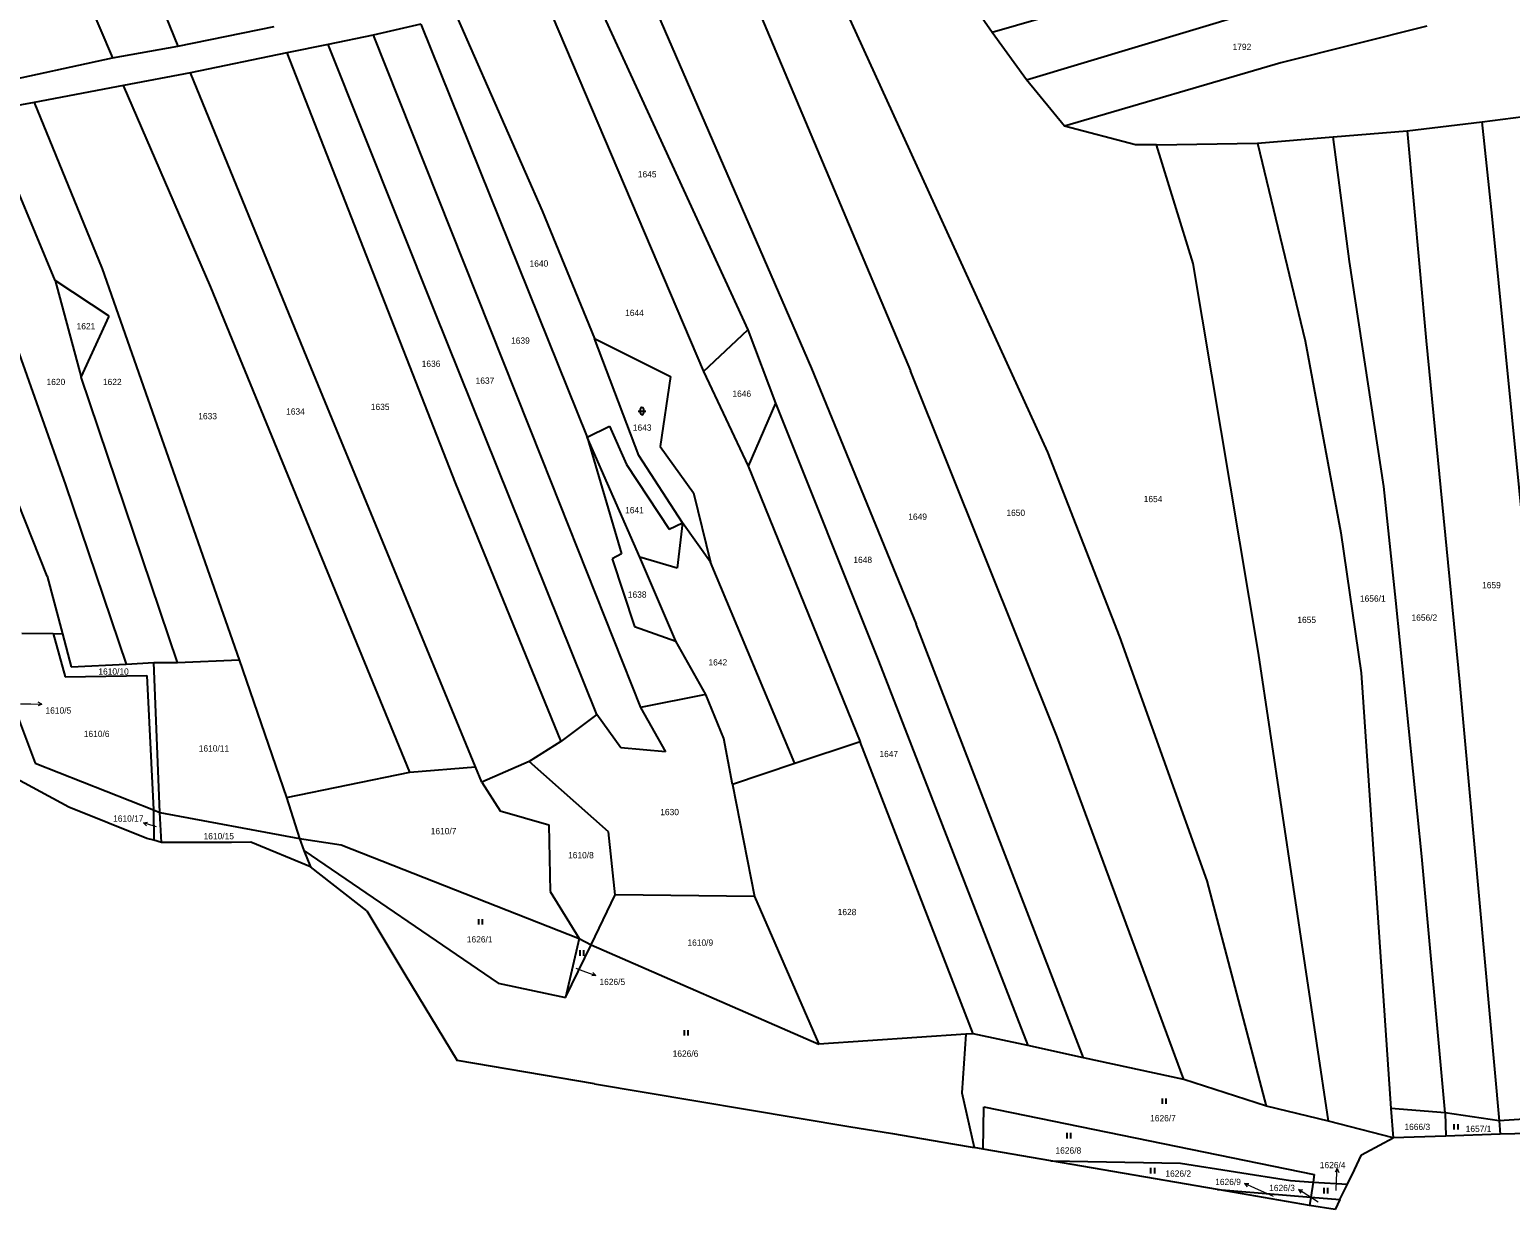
# Model space of a CAD drawing. Extents: x -820420 to -815896, y -1105820 to -1103643.
# Drawn here: x -819555 to -819154.6, y -1105460.2 to -1105141.1 of the extents above; entities that cross this region are included whole.
import ezdxf
from ezdxf.enums import TextEntityAlignment as Align

# ---------------------------------------------------------------- set-up
doc = ezdxf.new("R2010")
doc.units = 0
doc.header["$LTSCALE"] = 0.68
for name, color, linetype, lineweight in [('1', 7, 'Continuous', 25), ('3', 7, 'Continuous', 25), ('7', 7, 'Continuous', 13)]:
    doc.layers.add(name, color=color, linetype=linetype, lineweight=lineweight)
doc.layers.add('2', color=7, linetype='Continuous')

msp = doc.modelspace()

# ---------------------------------------------------------------- linework, layer by layer
at = {"layer": '1'}
for p, q in [((-819165.22, -1105104.41), (-819294.76, -1105141.97)), ((-819530.22, -1105108.2), (-819514.91, -1105145.6)), ((-819544.41, -1105121.09), (-819532.61, -1105148.75)), ((-819279.68, -1105255.46), (-819341.18, -1105120.7)), ((-819362.84, -1105124.23), (-819316.79, -1105233.45)), ((-819402.85, -1105130.74), (-819360.79, -1105222.33)), ((-819388.84, -1105128.46), (-819343.64, -1105232.76)), ((-819294.76, -1105141.97), (-819301.98, -1105131.5)), ((-819285.45, -1105154.74), (-819208.08, -1105131.43)), ((-819449.27, -1105139.64), (-819462.16, -1105142.64)), ((-819449.27, -1105139.64), (-819404.28, -1105251.38)), ((-819439.41, -1105137.87), (-819416.45, -1105190.12)), ((-819462.16, -1105142.64), (-819474.27, -1105145.15)), ((-819462.16, -1105142.64), (-819416.58, -1105257.08)), ((-819285.45, -1105154.74), (-819294.76, -1105141.97)), ((-819177.24, -1105140.22), (-819216.72, -1105150.14)), ((-819485.49, -1105147.47), (-819511.5, -1105152.86)), ((-819474.27, -1105145.15), (-819485.49, -1105147.47)), ((-819485.49, -1105147.47), (-819439.97, -1105263.74)), ((-819445.5, -1105217.21), (-819474.27, -1105145.15)), ((-819614.91, -1105166.65), (-819532.61, -1105148.75)), ((-819216.72, -1105150.14), (-819275.16, -1105167.26)), ((-819511.5, -1105152.86), (-819529.65, -1105156.28)), ((-819480.81, -1105227.99), (-819511.5, -1105152.86)), ((-819275.16, -1105167.26), (-819285.45, -1105154.74)), ((-819529.65, -1105156.28), (-819553.84, -1105160.84)), ((-819506.04, -1105210.82), (-819529.65, -1105156.28)), ((-819553.84, -1105160.84), (-819567.11, -1105163.36)), ((-819548.13, -1105208.98), (-819567.11, -1105163.36)), ((-819553.84, -1105160.84), (-819535.37, -1105205.83)), ((-819162.27, -1105166.07), (-819141.73, -1105163.41)), ((-819256.03, -1105172.34), (-819275.16, -1105167.26)), ((-819182.52, -1105168.53), (-819162.27, -1105166.07)), ((-819159.58, -1105191.58), (-819162.27, -1105166.07)), ((-819250.3, -1105172.34), (-819223.04, -1105171.88)), ((-819223.04, -1105171.88), (-819202.54, -1105170.18)), ((-819223.04, -1105171.88), (-819210.07, -1105225.36)), ((-819202.54, -1105170.18), (-819182.52, -1105168.53)), ((-819198.11, -1105203.82), (-819202.54, -1105170.18)), ((-819182.52, -1105168.53), (-819177.43, -1105225.29)), ((-819250.3, -1105172.34), (-819256.03, -1105172.34)), ((-819240.35, -1105204.38), (-819250.3, -1105172.34)), ((-819416.45, -1105190.12), (-819402.24, -1105224.73)), ((-819146.85, -1105319.37), (-819159.58, -1105191.58)), ((-819188.82, -1105264.71), (-819198.11, -1105203.82)), ((-819535.37, -1105205.83), (-819498.33, -1105311.55)), ((-819222.72, -1105309.78), (-819240.35, -1105204.38)), ((-819548.13, -1105208.98), (-819541.13, -1105235.12)), ((-819533.56, -1105218.6), (-819548.13, -1105208.98)), ((-819452.23, -1105342.01), (-819506.04, -1105210.82)), ((-819563.17, -1105214.06), (-819545.3, -1105264.28)), ((-819541.13, -1105235.12), (-819533.56, -1105218.6)), ((-819401.69, -1105326.37), (-819445.5, -1105217.21)), ((-819360.79, -1105222.33), (-819353.34, -1105242.21)), ((-819550.32, -1105288.98), (-819575.53, -1105225.35)), ((-819434.46, -1105340.54), (-819480.81, -1105227.99)), ((-819402.24, -1105224.73), (-819381.71, -1105235)), ((-819390.28, -1105256.29), (-819402.24, -1105224.73)), ((-819210.07, -1105225.36), (-819200.5, -1105277.24)), ((-819177.43, -1105225.29), (-819168.34, -1105317.55)), ((-819515.07, -1105312.27), (-819541.13, -1105235.12)), ((-819381.71, -1105235), (-819384.5, -1105253.85)), ((-819372.82, -1105233.57), (-819360.76, -1105259.24)), ((-819343.64, -1105232.76), (-819315.27, -1105301.93)), ((-819277.18, -1105332.42), (-819316.79, -1105233.45)), ((-819353.34, -1105242.21), (-819360.76, -1105259.24)), ((-819353.34, -1105242.21), (-819325.52, -1105311.88)), ((-819404.28, -1105251.38), (-819398.24, -1105248.36)), ((-819390.04, -1105283.82), (-819404.28, -1105251.38)), ((-819404.28, -1105251.38), (-819394.97, -1105282.92)), ((-819398.24, -1105248.36), (-819393.65, -1105258.79)), ((-819384.5, -1105253.85), (-819375.53, -1105266.4)), ((-819260.21, -1105305.4), (-819279.68, -1105255.46)), ((-819393.65, -1105258.79), (-819382.05, -1105276.22)), ((-819360.76, -1105259.24), (-819330.4, -1105333.76)), ((-819545.3, -1105264.28), (-819528.91, -1105312.75)), ((-819439.97, -1105263.74), (-819411.34, -1105333.65)), ((-819375.53, -1105266.4), (-819370.91, -1105285.14)), ((-819185.56, -1105295.55), (-819188.82, -1105264.71)), ((-819382.05, -1105276.22), (-819378.48, -1105274.57)), ((-819378.48, -1105274.57), (-819379.92, -1105286.76)), ((-819200.5, -1105277.24), (-819194.98, -1105315.11)), ((-819394.97, -1105282.92), (-819397.54, -1105284.27)), ((-819397.54, -1105284.27), (-819391.42, -1105302.62)), ((-819380.27, -1105306.51), (-819390.04, -1105283.82)), ((-819379.92, -1105286.76), (-819390.04, -1105283.82)), ((-819348.11, -1105339.66), (-819370.91, -1105285.14)), ((-819550.32, -1105288.98), (-819546.15, -1105304.6)), ((-819178.6, -1105364.74), (-819185.56, -1105295.55)), ((-819391.42, -1105302.62), (-819380.27, -1105306.51)), ((-819270.06, -1105419.2), (-819315.27, -1105301.93)), ((-819557.13, -1105304.38), (-819548.69, -1105304.48)), ((-819548.69, -1105304.48), (-819546.15, -1105304.6)), ((-819548.69, -1105304.48), (-819545.39, -1105316.2)), ((-819546.15, -1105304.6), (-819543.78, -1105313.51)), ((-819372.2, -1105320.95), (-819380.27, -1105306.51)), ((-819236.58, -1105371.34), (-819260.21, -1105305.4)), ((-819528.91, -1105312.75), (-819521.47, -1105312.33)), ((-819521.47, -1105312.33), (-819515.07, -1105312.27)), ((-819519.8, -1105352.89), (-819521.47, -1105312.33)), ((-819515.07, -1105312.27), (-819498.33, -1105311.55)), ((-819498.33, -1105311.55), (-819485.56, -1105348.85)), ((-819325.52, -1105311.88), (-819285.12, -1105415.93)), ((-819203.84, -1105436.37), (-819222.72, -1105309.78)), ((-819545.39, -1105316.2), (-819523.32, -1105315.8)), ((-819543.78, -1105313.51), (-819528.91, -1105312.75)), ((-819523.32, -1105315.8), (-819521.53, -1105352.17)), ((-819194.98, -1105315.11), (-819186.91, -1105432.95)), ((-819168.34, -1105317.55), (-819157.64, -1105436.24)), ((-819372.2, -1105320.95), (-819389.86, -1105324.52)), ((-819367.26, -1105332.88), (-819372.2, -1105320.95)), ((-819558.09, -1105327.27), (-819553.52, -1105339.51)), ((-819395.14, -1105335.41), (-819401.69, -1105326.37)), ((-819383.09, -1105336.45), (-819395.14, -1105335.41)), ((-819365, -1105345.32), (-819367.26, -1105332.88)), ((-819330.4, -1105333.76), (-819348.11, -1105339.66)), ((-819299.84, -1105412.73), (-819330.4, -1105333.76)), ((-819242.94, -1105425.09), (-819277.18, -1105332.42)), ((-819544.43, -1105351.45), (-819567.41, -1105339.03)), ((-819553.52, -1105339.51), (-819521.53, -1105352.17)), ((-819419.97, -1105339.07), (-819432.75, -1105344.66)), ((-819398.46, -1105358.07), (-819419.97, -1105339.07)), ((-819348.11, -1105339.66), (-819365, -1105345.32)), ((-819485.56, -1105348.85), (-819452.23, -1105342.01)), ((-819452.23, -1105342.01), (-819434.46, -1105340.54)), ((-819432.75, -1105344.66), (-819434.46, -1105340.54)), ((-819432.75, -1105344.66), (-819427.82, -1105352.45)), ((-819365, -1105345.32), (-819359.04, -1105375.59)), ((-819523.36, -1105359.9), (-819544.43, -1105351.45)), ((-819521.53, -1105352.17), (-819519.8, -1105352.89)), ((-819521.53, -1105352.17), (-819521.41, -1105360.39)), ((-819485.56, -1105348.85), (-819482.08, -1105359.92)), ((-819519.8, -1105352.89), (-819482.08, -1105359.92)), ((-819519.32, -1105360.95), (-819519.8, -1105352.89)), ((-819427.82, -1105352.45), (-819414.63, -1105356.24)), ((-819414.63, -1105356.24), (-819414.28, -1105374.24)), ((-819521.41, -1105360.39), (-819523.36, -1105359.9)), ((-819519.32, -1105360.95), (-819521.41, -1105360.39)), ((-819482.08, -1105359.92), (-819480.86, -1105363.16)), ((-819482.08, -1105359.92), (-819470.81, -1105361.66)), ((-819396.73, -1105375.15), (-819398.46, -1105358.07)), ((-819500.42, -1105361), (-819519.32, -1105360.95)), ((-819495.2, -1105360.86), (-819500.42, -1105361)), ((-819479.04, -1105367.61), (-819495.2, -1105360.86)), ((-819480.86, -1105363.16), (-819428.34, -1105399.02)), ((-819480.86, -1105363.16), (-819479.04, -1105367.61)), ((-819470.81, -1105361.66), (-819406.42, -1105386.94)), ((-819463.87, -1105379.51), (-819479.04, -1105367.61)), ((-819172.21, -1105434.13), (-819178.6, -1105364.74)), ((-819220.57, -1105432.3), (-819236.58, -1105371.34)), ((-819414.28, -1105374.24), (-819406.42, -1105386.94)), ((-819403.19, -1105388.7), (-819396.73, -1105375.15)), ((-819359.04, -1105375.59), (-819396.73, -1105375.15)), ((-819359.04, -1105375.59), (-819341.63, -1105415.49)), ((-819463.87, -1105379.51), (-819453.55, -1105396.57)), ((-819406.42, -1105386.94), (-819410.14, -1105402.91)), ((-819406.42, -1105386.94), (-819403.19, -1105388.7)), ((-819410.14, -1105402.91), (-819403.19, -1105388.7)), ((-819403.19, -1105388.7), (-819341.63, -1105415.49)), ((-819453.55, -1105396.57), (-819439.39, -1105419.98)), ((-819428.34, -1105399.02), (-819410.14, -1105402.91)), ((-819301.83, -1105412.86), (-819341.63, -1105415.49)), ((-819301.83, -1105412.86), (-819302.98, -1105428.69)), ((-819299.84, -1105412.73), (-819301.83, -1105412.86)), ((-819285.12, -1105415.93), (-819299.84, -1105412.73)), ((-819270.06, -1105419.2), (-819285.12, -1105415.93)), ((-819402.25, -1105426.25), (-819439.39, -1105419.98)), ((-819242.94, -1105425.09), (-819270.06, -1105419.2)), ((-819402.25, -1105426.25), (-819333.5, -1105437.77)), ((-819220.57, -1105432.3), (-819242.94, -1105425.09)), ((-819302.98, -1105428.69), (-819299.64, -1105443.44)), ((-819203.84, -1105436.37), (-819220.57, -1105432.3)), ((-819297.21, -1105443.93), (-819296.98, -1105432.5)), ((-819296.98, -1105432.5), (-819207.7, -1105450.75)), ((-819186.34, -1105440.86), (-819203.84, -1105436.37)), ((-819186.91, -1105432.95), (-819186.34, -1105440.86)), ((-819172.21, -1105434.13), (-819186.91, -1105432.95)), ((-819157.64, -1105436.24), (-819172.21, -1105434.13)), ((-819172.21, -1105434.13), (-819172.09, -1105440.44)), ((-819136.48, -1105434.88), (-819157.64, -1105436.24)), ((-819157.64, -1105436.24), (-819157.37, -1105439.9)), ((-819333.5, -1105437.77), (-819321.72, -1105439.74)), ((-819321.72, -1105439.74), (-819305.47, -1105442.46)), ((-819172.09, -1105440.44), (-819186.34, -1105440.86)), ((-819157.37, -1105439.9), (-819172.09, -1105440.44)), ((-819135.99, -1105439.4), (-819157.37, -1105439.9)), ((-819305.47, -1105442.46), (-819299.64, -1105443.44)), ((-819297.21, -1105443.93), (-819299.64, -1105443.44)), ((-819278.89, -1105447.09), (-819297.21, -1105443.93)), ((-819193.72, -1105444.84), (-819186.34, -1105440.86)), ((-819278.89, -1105447.09), (-819243.83, -1105447.72)), ((-819233.82, -1105454.88), (-819278.89, -1105447.09)), ((-819243.83, -1105447.72), (-819214.09, -1105452.38)), ((-819196.78, -1105449.48), (-819194.85, -1105445.45)), ((-819194.85, -1105445.45), (-819193.72, -1105444.84)), ((-819214.09, -1105452.38), (-819207.95, -1105452.85)), ((-819207.7, -1105450.75), (-819207.95, -1105452.85)), ((-819198.69, -1105453.37), (-819196.78, -1105449.48)), ((-819233.82, -1105454.88), (-819208.62, -1105456.94)), ((-819208.96, -1105459.18), (-819233.82, -1105454.88)), ((-819207.95, -1105452.85), (-819208.62, -1105456.94)), ((-819207.95, -1105452.85), (-819198.69, -1105453.37)), ((-819200.74, -1105457.58), (-819198.69, -1105453.37)), ((-819208.62, -1105456.94), (-819208.96, -1105459.18)), ((-819202.02, -1105460.22), (-819208.96, -1105459.18)), ((-819208.62, -1105456.94), (-819200.74, -1105457.58)), ((-819200.74, -1105457.58), (-819202.02, -1105460.22))]:
    msp.add_line(p, q, dxfattribs=at)
for points in [[(-819415.54, -1105133.12), (-819372.82, -1105233.57), (-819360.79, -1105222.33)], [(-819532.61, -1105148.75), (-819514.91, -1105145.6), (-819488.9, -1105140.32)], [(-819416.58, -1105257.08), (-819389.86, -1105324.52), (-819383.09, -1105336.45)], [(-819370.91, -1105285.14), (-819378.48, -1105274.57), (-819390.28, -1105256.29)], [(-819401.69, -1105326.37), (-819411.34, -1105333.65), (-819419.97, -1105339.07)]]:
    msp.add_lwpolyline(points, dxfattribs=at)
at = {"layer": '3'}
for p, q in [((-819389.941, -1105243.811), (-819389.941, -1105244.812)), ((-819388.939, -1105244.812), (-819388.939, -1105243.811)), ((-819390.441, -1105244.311), (-819388.439, -1105244.311)), ((-819433.571, -1105383.2), (-819433.571, -1105381.7)), ((-819432.57, -1105383.2), (-819432.57, -1105381.7)), ((-819406.191, -1105391.63), (-819406.191, -1105390.13)), ((-819405.19, -1105391.63), (-819405.19, -1105390.13)), ((-819377.941, -1105413.23), (-819377.941, -1105411.73)), ((-819376.94, -1105413.23), (-819376.94, -1105411.73)), ((-819248.661, -1105431.71), (-819248.661, -1105430.21)), ((-819247.66, -1105431.71), (-819247.66, -1105430.21)), ((-819274.451, -1105441.06), (-819274.451, -1105439.56)), ((-819273.45, -1105441.06), (-819273.45, -1105439.56)), ((-819169.781, -1105438.65), (-819169.781, -1105437.15)), ((-819168.78, -1105438.65), (-819168.78, -1105437.15)), ((-819251.801, -1105450.51), (-819251.801, -1105449.01)), ((-819250.8, -1105450.51), (-819250.8, -1105449.01)), ((-819204.951, -1105455.91), (-819204.951, -1105454.41)), ((-819203.95, -1105455.91), (-819203.95, -1105454.41))]:
    msp.add_line(p, q, dxfattribs=at)
for centre, start, end in [((-819389.44, -1105243.8109), 0, 180), ((-819389.44, -1105244.8109), 180, 359.98789)]:
    msp.add_arc(centre, 0.5, start, end, dxfattribs=at)
at = {"layer": '7'}
for p, q in [((-819551.729, -1105323.562), (-819552.722, -1105323.044)), ((-819524.23, -1105355.693), (-819523.419, -1105356.464)), ((-819401.93, -1105396.956), (-819402.7, -1105396.143)), ((-819201.495, -1105449.181), (-819202.031, -1105450.164)), ((-819226.482, -1105453.229), (-819225.77, -1105454.094)), ((-819211.887, -1105454.846), (-819211.32, -1105455.811))]:
    msp.add_line(p, q, dxfattribs=at)
for points in [[(-819557.53, -1105323.45), (-819554.73, -1105323.51), (-819551.729, -1105323.562), (-819552.74, -1105324.046)], [(-819520.69, -1105356.77), (-819521.36, -1105356.57), (-819524.23, -1105355.693), (-819523.126, -1105355.507)], [(-819407.35, -1105394.96), (-819404.75, -1105395.93), (-819401.93, -1105396.956), (-819403.042, -1105397.084)], [(-819201.68, -1105455.11), (-819201.6, -1105452.18), (-819201.495, -1105449.181), (-819201.03, -1105450.199)], [(-819218.67, -1105456.74), (-819223.74, -1105454.45), (-819226.482, -1105453.229), (-819225.363, -1105453.179)], [(-819206.57, -1105458.28), (-819209.37, -1105456.48), (-819211.887, -1105454.846), (-819210.774, -1105454.971)]]:
    msp.add_lwpolyline(points, dxfattribs=at)

# ---------------------------------------------------------------- texts
at = {"layer": '2'}
for s, p in [('1792', (-819227.21, -1105146.675)), ('1645', (-819388.03, -1105181.115)), ('1640', (-819417.31, -1105205.255)), ('1644', (-819391.47, -1105218.595)), ('1621', (-819539.79, -1105222.205)), ('1639', (-819422.31, -1105226.105)), ('1636', (-819446.48, -1105232.355)), ('1620', (-819547.92, -1105237.285)), ('1622', (-819532.68, -1105237.285)), ('1637', (-819431.89, -1105236.935)), ('1646', (-819362.45, -1105240.455)), ('1634', (-819483.14, -1105245.275)), ('1635', (-819460.23, -1105244.025)), ('1633', (-819506.89, -1105246.525)), ('1643', (-819389.38, -1105249.635)), ('1654', (-819251.24, -1105268.945)), ('1641', (-819391.47, -1105271.955)), ('1649', (-819314.9, -1105273.725)), ('1650', (-819288.37, -1105272.665)), ('1648', (-819329.75, -1105285.405)), ('1659', (-819159.74, -1105292.245)), ('1638', (-819390.73, -1105294.785)), ('1656/1', (-819191.82, -1105295.865)), ('1655', (-819209.7, -1105301.625)), ('1656/2', (-819177.87, -1105301.025)), ('1642', (-819368.93, -1105313.115)), ('1610/10', (-819532.329, -1105315.605)), ('1610/6', (-819536.9, -1105332.475)), ('1610/11', (-819505.179, -1105336.395)), ('1647', (-819322.71, -1105337.905)), ('1630', (-819381.97, -1105353.605)), ('1610/17', (-819528.339, -1105355.365)), ('1610/15', (-819503.879, -1105360.125)), ('1610/7', (-819443.09, -1105358.755)), ('1610/8', (-819405.95, -1105365.275)), ('1628', (-819333.99, -1105380.645)), ('1626/1', (-819433.32, -1105388.035)), ('1610/9', (-819373.67, -1105388.925)), ('1626/6', (-819377.67, -1105418.945)), ('1626/7', (-819248.55, -1105436.405)), ('1666/3', (-819179.79, -1105438.755)), ('1657/1', (-819163.23, -1105439.285)), ('1626/8', (-819274.14, -1105445.135)), ('1626/2', (-819244.43, -1105451.385))]:
    msp.add_text(s, height=1.7, dxfattribs=at).set_placement(p, align=Align.CENTER)
for s, p in [('1610/5', (-819550.73, -1105326.135)), ('1626/5', (-819400.94, -1105399.545)), ('1626/4', (-819206.14, -1105449.075))]:
    msp.add_text(s, height=1.7, dxfattribs=at).set_placement(p)
for s, p in [('1626/9', (-819227.479, -1105453.645)), ('1626/3', (-819212.889, -1105455.275))]:
    msp.add_text(s, height=1.7, dxfattribs=at).set_placement(p, align=Align.RIGHT)

doc.saveas('drawing.dxf')
